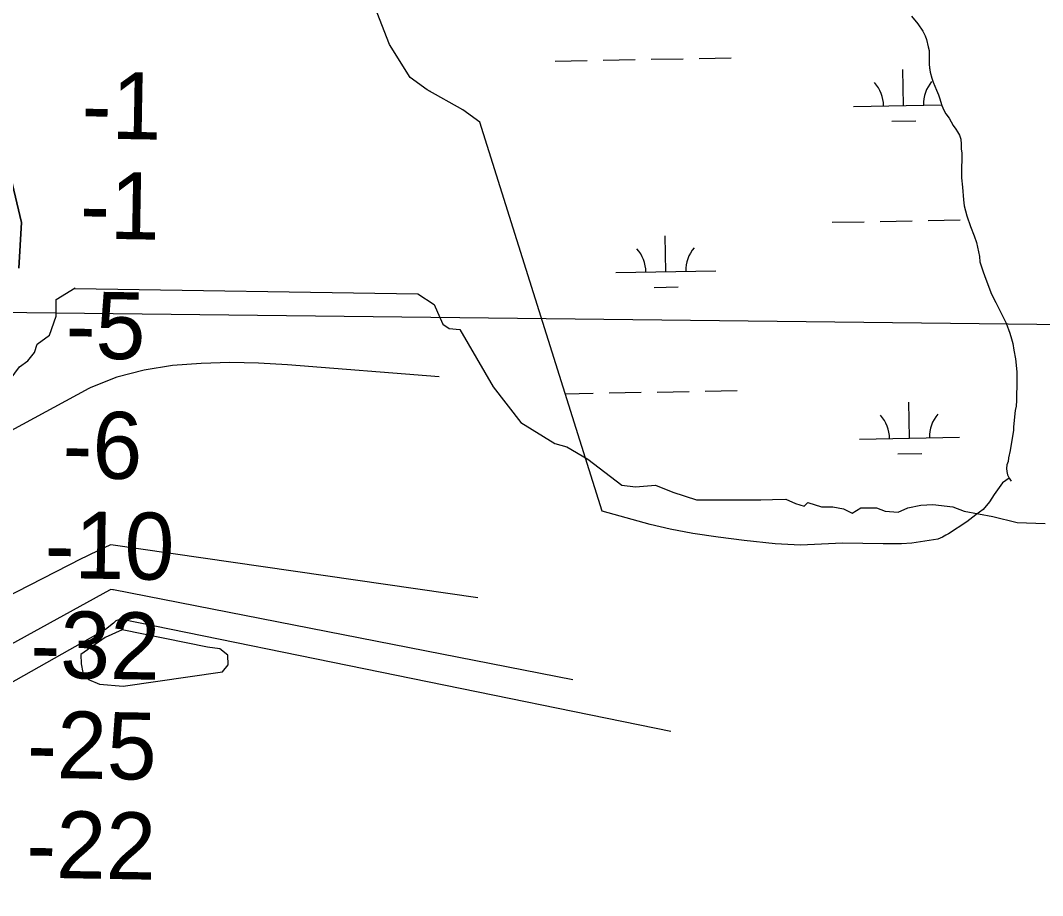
# Model space of a CAD drawing. Extents: x 3957609 to 3995875, y 234277 to 260273.
# Drawn here: x 3968113 to 3969134, y 246545 to 247420 of the extents above; entities that cross this region are included whole.
import ezdxf

# ---------------------------------------------------------------- set-up
doc = ezdxf.new("R2010")
doc.units = 0
for name, color, linetype in [('V-RIVR-EDGE', 7, 'Continuous'), ('V-RIVR-RANG', 7, 'Continuous'), ('V-TOPO-MINR', 7, 'Continuous'), ('V-TOPO-SHOR', 7, 'Continuous'), ('V-UTIL-LINE', 7, 'Continuous'), ('V-WETL-SWMP', 7, 'Continuous')]:
    doc.layers.add(name, color=color, linetype=linetype)

msp = doc.modelspace()

# ---------------------------------------------------------------- linework, layer by layer
at = {"layer": 'V-RIVR-EDGE'}
for points in [[(3967296.771, 246817.761), (3967417.355, 246831.898), (3967469.747, 246840.215), (3967485.548, 246851.026), (3967508.001, 246853.52), (3967526.297, 246852.689), (3967553.74, 246863.5), (3967590.331, 246875.142), (3967680.977, 246906.744), (3967752.496, 246926.702), (3967848.963, 246952.482), (3967941.272, 246980.757), (3968009.464, 247009.032), (3968062.688, 247033.981), (3968097.615, 247054.771), (3968111.753, 247073.898), (3968120.069, 247079.719), (3968126.722, 247088.036), (3968129.217, 247096.352), (3968141.691, 247105.499), (3968148.344, 247124.627), (3968148.344, 247141.259), (3968167.471, 247152.901)], [(3968166.993, 247152.181), (3968509.992, 247146.821), (3968526.07, 247136.103), (3968529.48, 247128.307), (3968534.84, 247116.614), (3968541.174, 247112.229), (3968551.892, 247111.255)], [(3968551.961, 247111.009), (3968584.984, 247053.655), (3968612.792, 247018.026), (3968646.683, 246997.17), (3968658.849, 246993.694), (3968679.705, 246981.528), (3968702.299, 246964.148), (3968713.596, 246955.458), (3968727.5, 246953.72), (3968747.487, 246955.458), (3968764.867, 246948.506), (3968788.33, 246940.685), (3968832.649, 246940.685), (3968852.636, 246940.685), (3968864.419, 246941.176)], [(3968864.323, 246941.169), (3968877.837, 246941.554), (3968887.396, 246937.209), (3968896.086, 246934.602), (3968899.562, 246938.078), (3968913.466, 246933.733), (3968924.763, 246933.733), (3968935.191, 246931.995), (3968943.881, 246927.65), (3968952.571, 246932.864), (3968968.213, 246932.864), (3968976.903, 246929.388), (3968989.938, 246928.519), (3968999.497, 246932.864), (3969012.532, 246935.471), (3969024.698, 246936.34), (3969044.685, 246933.733), (3969055.982, 246929.388), (3969084.659, 246924.174), (3969108.991, 246918.091), (3969136.799, 246917.222)]]:
    msp.add_lwpolyline(points, dxfattribs=at)
at = {"layer": 'V-TOPO-MINR'}
for points in [[(3968531.249, 247063.677), (3968379.419, 247075.903), (3968350.688, 247077.46), (3968321.965, 247078.016), (3968293.252, 247077.068), (3968264.545, 247075.118), (3968236.447, 247070.559), (3968209.121, 247063.628), (3968182.953, 247053.141), (3968181.084, 247052.195)], [(3968181.084, 247052.195), (3965373.926, 245528.563), (3965228.884, 245429.671)], [(3968569.901, 246842.77), (3968203.032, 246895.756), (3968201.938, 246895.591), (3968192.761, 246891.243), (3968187.921, 246888.924), (3968183.095, 246886.579), (3968178.289, 246884.192), (3968173.497, 246881.778), (3968096.001, 246842.324)], [(3968664.927, 246760.929), (3968205.697, 246850.863), (3968205.165, 246850.952), (3968203.023, 246851.046), (3968201.525, 246850.57), (3968102.887, 246796.068)], [(3968207.928, 246819.934), (3968205.826, 246817.677), (3968197.612, 246811.081)], [(3968762.861, 246709.381), (3968214.287, 246821.151), (3968210.838, 246820.954), (3968207.928, 246819.934)], [(3968197.612, 246811.081), (3965557.117, 245319.444), (3965507.466, 245290.941), (3965389.501, 245210.055), (3965258.871, 245108.954)]]:
    msp.add_lwpolyline(points, dxfattribs=at)
msp.add_lwpolyline([(3968319.97, 246785.415), (3968311.937, 246791.75), (3968299.665, 246793.688), (3968214.413, 246810.862), (3968197.274, 246803.349), (3968173.109, 246786.345), (3968173.279, 246776.986), (3968174.875, 246768.373), (3968180.763, 246761.278), (3968191.648, 246756.435), (3968215.434, 246754.707), (3968314.514, 246768.752), (3968320.14, 246776.056)], close=True, dxfattribs=at)
at = {"layer": 'V-TOPO-SHOR'}
msp.add_line((3969100.953, 246962.531), (3969102.923, 246959.4), dxfattribs=at)
for points in [[(3968554.729, 247330.618), (3968519.137, 247350.668), (3968502.116, 247362.913), (3968481.628, 247396.003), (3968469.19, 247427.583)], [(3969003.298, 247424.41), (3969009.555, 247416.866), (3969014.728, 247409.491), (3969016.987, 247404.643), (3969018.181, 247401.211), (3969020.092, 247393.883), (3969020.813, 247389.99), (3969020.928, 247376.477), (3969021.186, 247372.901), (3969022.052, 247368.385), (3969023.674, 247362.46), (3969025.015, 247358.559), (3969028.159, 247350.439), (3969030.113, 247345.906), (3969031.307, 247342.628), (3969032.489, 247338.417), (3969033.681, 247334.982), (3969035.479, 247330.452), (3969037.6, 247326.85), (3969040.951, 247322.297), (3969045.041, 247315.25), (3969047.627, 247311.486), (3969049.294, 247308.666), (3969051.109, 247305.379), (3969052.45, 247301.475), (3969052.999, 247296.498), (3969053.085, 247291.684), (3969053.489, 247287.33), (3969053.186, 247266.524), (3969053.284, 247262.641), (3969054.238, 247253.464), (3969055.144, 247240.871), (3969055.983, 247234.647), (3969058.48, 247224.671), (3969062.207, 247214.056), (3969065.801, 247204.842), (3969068.185, 247197.973), (3969069.363, 247193.453), (3969071.089, 247184.11), (3969071.632, 247178.667), (3969074.454, 247169.774), (3969076.703, 247164.15), (3969083.277, 247146.351), (3969087.66, 247138.057), (3969097.92, 247117.409), (3969101.66, 247107.57), (3969103.286, 247101.957), (3969104.459, 247097.124), (3969105.604, 247090.431), (3969107.341, 247081.708), (3969108.398, 247068.957), (3969108.504, 247065.539), (3969108.584, 247060.413), (3969108.289, 247040.074), (3969107.896, 247034.334), (3969107.056, 247029.998), (3969105.268, 247013.872), (3969105.066, 247010.614), (3969101.973, 246990.161), (3969100.312, 246982.73), (3969099.792, 246979.009), (3969098.657, 246975.765), (3969098.297, 246972.198), (3969098.406, 246969.091), (3969099.137, 246965.974), (3969100.953, 246962.531)], [(3968694.259, 246929.394), (3968571.748, 247318.373), (3968554.729, 247330.618)], [(3968110.919, 247172.525), (3968113.578, 247217.947), (3968102.983, 247263.208)]]:
    msp.add_lwpolyline(points, dxfattribs=at)
at = {"layer": 'V-UTIL-LINE'}
msp.add_lwpolyline([(3993486.783, 256012.187), (3984358.232, 252707.382), (3984355.815, 252706.645), (3979327.531, 250885.592), (3969939.425, 247110.423), (3969929.75, 247106.755), (3966670.117, 247144.723), (3965413.49, 247134.313), (3961768.13, 245337.826)], dxfattribs=at)
at = {"layer": 'V-WETL-SWMP'}
for p, q in [((3968647.132, 247379.499), (3968679.127, 247380.081)), ((3968695.125, 247380.371), (3968727.119, 247380.953)), ((3968743.117, 247381.244), (3968775.111, 247381.826)), ((3968791.109, 247382.117), (3968823.103, 247382.698)), ((3968995.314, 247335.079), (3968994.659, 247371.073)), ((3968945.322, 247334.17), (3969033.406, 247335.772)), ((3968983.596, 247319.433), (3969007.592, 247319.869)), ((3968924.016, 247218.332), (3968956.011, 247218.914)), ((3968972.008, 247219.205), (3969004.003, 247219.786)), ((3969020, 247220.077), (3969051.995, 247220.659)), ((3968757.824, 247168.872), (3968757.169, 247204.866)), ((3968707.832, 247167.963), (3968807.816, 247169.781)), ((3968746.106, 247153.226), (3968770.102, 247153.662)), ((3968749.165, 247048.624), (3968781.159, 247049.206)), ((3968797.157, 247049.497), (3968829.151, 247050.078)), ((3968657.234, 247046.952), (3968685.175, 247047.46)), ((3968701.173, 247047.751), (3968733.167, 247048.333)), ((3969001.362, 247002.459), (3969000.707, 247038.453)), ((3968951.37, 247001.55), (3969051.353, 247003.368)), ((3968989.644, 246986.813), (3969013.64, 246987.249))]:
    msp.add_line(p, q, dxfattribs=at)
for points in [[(3969107.341, 247081.708), (3969108.398, 247068.958), (3969108.504, 247065.54), (3969108.584, 247060.414), (3969108.289, 247040.074), (3969107.895, 247034.334), (3969107.056, 247029.998), (3969105.268, 247013.873), (3969105.066, 247010.614), (3969101.973, 246990.16), (3969100.312, 246982.73), (3969099.793, 246979.01), (3969098.658, 246975.765), (3969098.296, 246972.198), (3969098.406, 246969.091), (3969099.137, 246965.974), (3969100.951, 246962.531), (3969094.25, 246957.805), (3969085.958, 246946.228), (3969081.139, 246938.824), (3969075.016, 246931.114), (3969067.626, 246925.698), (3969058.753, 246918.84), (3969040.381, 246906.759), (3969037.438, 246905.502), (3969034.161, 246903.6), (3969029.744, 246901.552), (3969003.666, 246897.541), (3968993.305, 246896.791), (3968974.827, 246896.749), (3968934.312, 246897.493), (3968892.204, 246895.465), (3968866.913, 246896.764), (3968835.908, 246900.164), (3968810.182, 246903.488), (3968784.617, 246907.275), (3968762.011, 246911.641), (3968742.201, 246916.121), (3968694.259, 246929.394), (3968571.749, 247318.374), (3968554.729, 247330.618), (3968519.136, 247350.669), (3968502.116, 247362.913), (3968481.627, 247396.002), (3968469.191, 247427.582)], [(3969003.298, 247424.41), (3969009.556, 247416.865), (3969014.729, 247409.491), (3969016.988, 247404.644), (3969018.181, 247401.21), (3969020.093, 247393.883), (3969020.813, 247389.99), (3969020.927, 247376.477), (3969021.186, 247372.902), (3969022.052, 247368.386), (3969023.675, 247362.461), (3969025.016, 247358.559), (3969028.159, 247350.438), (3969030.112, 247345.906), (3969031.307, 247342.627), (3969032.488, 247338.417), (3969033.68, 247334.983), (3969035.478, 247330.453), (3969037.6, 247326.85), (3969040.951, 247322.298), (3969045.041, 247315.25), (3969047.627, 247311.485), (3969049.294, 247308.666), (3969051.11, 247305.378), (3969052.451, 247301.476), (3969053, 247296.499), (3969053.085, 247291.683), (3969053.488, 247287.329), (3969053.186, 247266.523), (3969053.285, 247262.64), (3969054.238, 247253.463), (3969055.143, 247240.871), (3969055.984, 247234.647), (3969058.479, 247224.671), (3969062.207, 247214.057), (3969065.801, 247204.842), (3969068.186, 247197.974), (3969069.363, 247193.453), (3969071.09, 247184.11), (3969071.633, 247178.667), (3969074.454, 247169.774), (3969076.702, 247164.151), (3969083.277, 247146.351), (3969087.66, 247138.057), (3969097.92, 247117.408), (3969101.66, 247107.57), (3969103.286, 247101.956), (3969104.459, 247097.124), (3969105.604, 247090.43), (3969107.341, 247081.708)], [(3968102.983, 247263.208), (3968113.578, 247217.947), (3968110.92, 247172.525)]]:
    msp.add_lwpolyline(points, dxfattribs=at)
for centre, start, end in [((3968940.071, 247334.55), 0.269879, 41.813537), ((3969050.539, 247336.558), 140.269876, 181.813534), ((3968548.714, 247327.434), 140.269876, 141.254798), ((3968813.049, 247170.351), 140.269876, 181.813534), ((3968702.582, 247168.343), 0.269879, 41.813537), ((3968946.119, 247001.93), 0.269879, 41.813537), ((3969056.587, 247003.938), 140.269876, 181.813534)]:
    msp.add_arc(centre, 35.246, start, end, dxfattribs=at)

# ---------------------------------------------------------------- texts
at = {"layer": 'V-RIVR-RANG'}
for s, p in [('-1', (3968173.41, 247302.276)), ('-1', (3968171.85, 247202.256)), ('-5', (3968157.459, 247082.465)), ('-6', (3968154.302, 246962.758)), ('-10', (3968136.463, 246862.896)), ('-32', (3968122.16, 246763.149)), ('-25', (3968118.893, 246663.161)), ('-22', (3968118.058, 246563.28))]:
    msp.add_text(s, height=67, rotation=359.009528, dxfattribs=at).set_placement(p)

doc.saveas('drawing.dxf')
